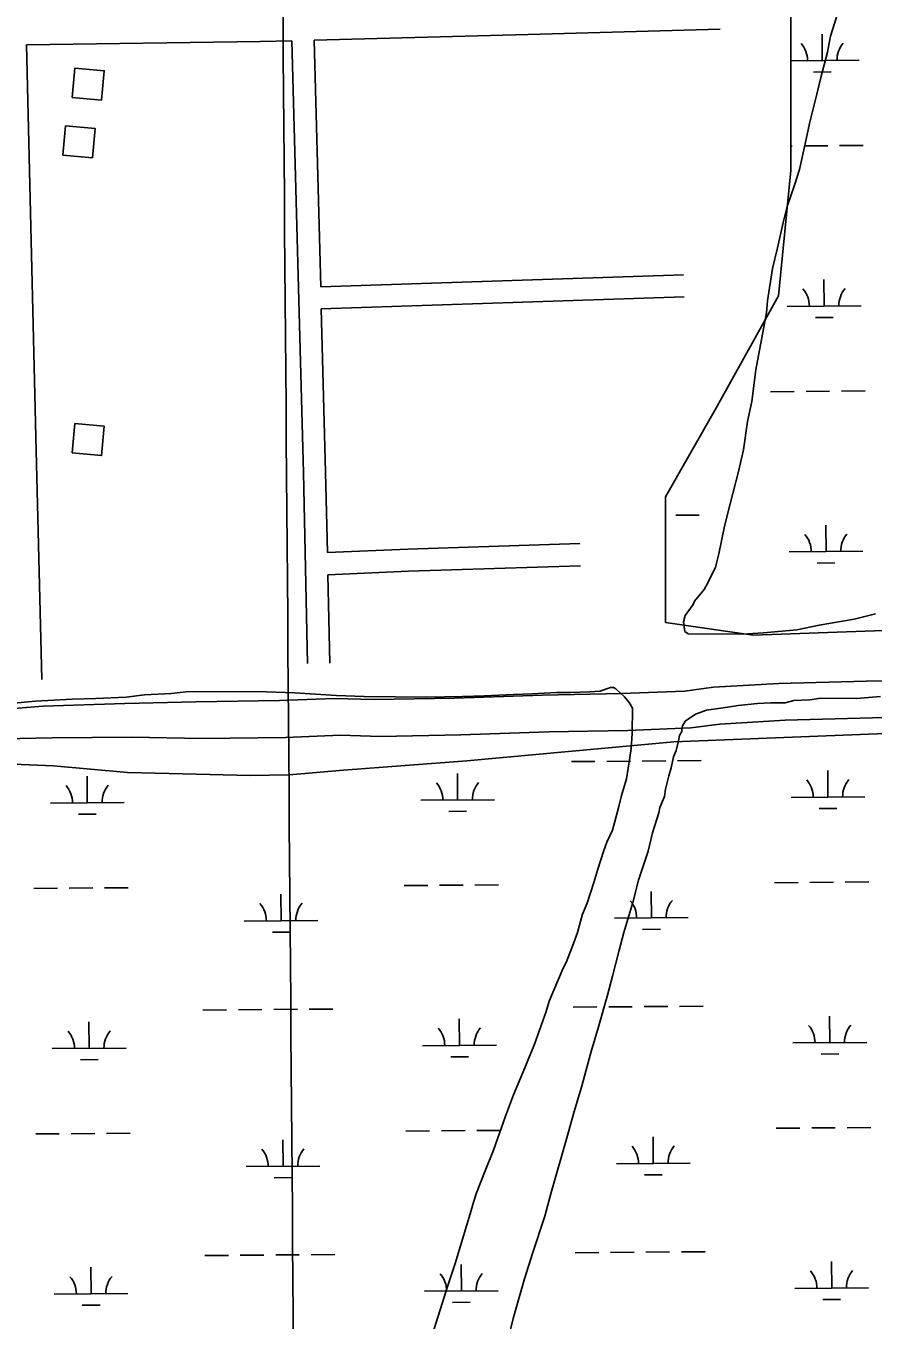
# Model space of a CAD drawing. Extents: x 3540316 to 3578335, y 553172 to 578787.
# Drawn here: x 3565186 to 3566335, y 567058 to 568812 of the extents above; entities that cross this region are included whole.
import ezdxf

# ---------------------------------------------------------------- set-up
doc = ezdxf.new("R2010")
doc.units = 0
for name, color, linetype in [('V-BLDG-OTLN', 7, 'Continuous'), ('V-GRID-MAJR', 7, 'Continuous'), ('V-ROAD-CNTR', 7, 'Continuous'), ('V-SITE-VEGE', 7, 'Continuous'), ('V-TOPO-SHOR', 7, 'Continuous'), ('V-WETL-SWMP', 7, 'Continuous')]:
    doc.layers.add(name, color=color, linetype=linetype)

msp = doc.modelspace()

# ---------------------------------------------------------------- linework, layer by layer
at = {"layer": 'V-BLDG-OTLN'}
for points in [[(3565248.9624637, 568715.2445431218), (3565288.79738403, 568711.623550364), (3565292.418376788, 568751.4584706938), (3565252.583456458, 568755.0794634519)], [(3565236.448488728, 568637.0346995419), (3565276.283409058, 568633.413706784), (3565279.9044018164, 568673.2486271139), (3565240.0694814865, 568676.8696198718)], [(3565248.9624637, 568233.4695066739), (3565288.79738403, 568229.848513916), (3565292.418376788, 568269.6834342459), (3565252.583456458, 568273.3044270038)]]:
    msp.add_lwpolyline(points, close=True, dxfattribs=at)
at = {"layer": 'V-GRID-MAJR'}
msp.add_spline([(3565613.881, 558735.9), (3565566.3000000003, 564793.708), (3565518.696, 570854.601), (3565471.092, 576915.511), (3565471.068, 576918.577)], degree=3, dxfattribs=at)
at = {"layer": 'V-ROAD-CNTR'}
for points in [[(3565576.844807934, 568792.696388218), (3565867.1572273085, 568800.303373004), (3566127.1727072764, 568807.701358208)], [(3565186.8625879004, 568786.6264003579), (3565503.8389539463, 568790.7833920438), (3565546.854867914, 568791.9103897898)], [(3565186.86758789, 568786.4004008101), (3565200.06756149, 568236.7255001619), (3565207.9995456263, 567926.5781204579)], [(3565568.0018256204, 567948.0000776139), (3565562.442836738, 568206.6465603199), (3565546.854867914, 568791.9103897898)], [(3565585.740790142, 568458.7220561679), (3565576.844807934, 568792.696388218)], [(3566077.463806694, 568474.9930236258), (3565585.740790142, 568458.7220561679)], [(3566078.4558047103, 568445.0090835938), (3565586.539788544, 568428.732116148)], [(3565594.775772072, 568098.479776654), (3565592.4347767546, 568207.3685588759), (3565586.539788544, 568428.732116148)], [(3565937.0420875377, 568110.707752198), (3565703.737554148, 568103.31176699), (3565594.775772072, 568098.479776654)], [(3565937.992085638, 568080.723812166), (3565704.877551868, 568073.333826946), (3565595.4197707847, 568068.4798366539)], [(3565597.995765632, 567948.6440763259), (3565595.4197707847, 568068.4798366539)]]:
    msp.add_lwpolyline(points, dxfattribs=at)
at = {"layer": 'V-SITE-VEGE'}
for p, q in [((3566276.933, 568798.162), (3566284.656, 568823.924)), ((3566272.468, 568776.68), (3566276.933, 568798.162)), ((3566263.605, 568742.321), (3566272.468, 568776.68)), ((3566258.056, 568719.773), (3566263.605, 568742.321)), ((3566248.077, 568680.044), (3566258.056, 568719.773)), ((3566242.488, 568652.115), (3566248.077, 568680.044)), ((3566234.699, 568617.747), (3566242.488, 568652.115)), ((3566228.0840000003, 568596.282), (3566234.699, 568617.747)), ((3566218.184, 568567.309), (3566228.0840000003, 568596.282)), ((3566212.644, 568545.836), (3566218.184, 568567.309)), ((3566204.856, 568511.469), (3566212.644, 568545.836)), ((3566198.191, 568483.5480000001), (3566204.856, 568511.469)), ((3566191.406, 568439.4940000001), (3566198.191, 568483.5480000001)), ((3566190.208, 568423.366), (3566191.406, 568439.4940000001)), ((3566175.645, 568346.019), (3566190.208, 568423.366)), ((3566169.941, 568303.029), (3566175.645, 568346.019)), ((3566164.363, 568276.178), (3566169.941, 568303.029)), ((3566158.694, 568237.491), (3566164.363, 568276.178)), ((3566152.019, 568208.496), (3566158.694, 568237.491)), ((3566140.931, 568164.4720000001), (3566152.019, 568208.496)), ((3566133.176, 568134.407), (3566140.931, 568164.4720000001)), ((3566125.365, 568096.814), (3566133.176, 568134.407)), ((3566120.924, 568078.558), (3566125.365, 568096.814)), ((3566111.09, 568058.1950000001), (3566120.924, 568078.558)), ((3566105.636, 568048.553), (3566111.09, 568058.1950000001)), ((3566090.424, 568028.227), (3566092.609, 568032.513)), ((3566092.609, 568032.513), (3566105.636, 568048.553)), ((3566079.555, 568013.248), (3566090.424, 568028.227)), ((3566337.759, 568015.613), (3566308.6580000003, 568008.302)), ((3566077.339, 568004.658), (3566079.555, 568013.248)), ((3566079.3910000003, 567991.733), (3566077.339, 568004.658)), ((3566261.262, 568000.05), (3566231.093, 567993.822)), ((3566308.6580000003, 568008.302), (3566261.262, 568000.05)), ((3566083.671, 567988.475), (3566079.3910000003, 567991.733)), ((3566156.8200000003, 567987.924), (3566083.671, 567988.475)), ((3566185.881, 567989.857), (3566156.8200000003, 567987.924)), ((3566231.093, 567993.822), (3566185.881, 567989.857)), ((3566151.792, 567891.142), (3566177.632, 567894.177)), ((3566177.632, 567894.177), (3566195.926, 567895.115)), ((3566195.926, 567895.115), (3566215.29, 567894.969)), ((3566215.29, 567894.969), (3566227.148, 567898.109)), ((3566227.148, 567898.109), (3566248.671, 567899.022)), ((3566248.671, 567899.022), (3566263.7460000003, 567901.06)), ((3566263.7460000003, 567901.06), (3566312.154, 567900.6980000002)), ((3566312.154, 567900.698), (3566344.449, 567903.682)), ((3566079.557, 567870.1680000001), (3566093.612, 567879.745)), ((3566093.612, 567879.745), (3566108.714, 567885.012)), ((3566108.714, 567885.012), (3566131.328, 567888.0700000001)), ((3566131.328, 567888.0700000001), (3566151.792, 567891.142)), ((3566075.15, 567856.219), (3566075.1720000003, 567859.4450000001)), ((3566075.1720000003, 567859.4450000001), (3566076.2800000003, 567863.7390000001)), ((3566076.2800000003, 567863.7390000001), (3566079.557, 567870.1680000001)), ((3566067.427, 567830.455), (3566070.748, 567843.3390000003)), ((3566070.748, 567843.3390000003), (3566071.881, 567850.862)), ((3566071.881, 567850.862), (3566075.15, 567856.219)), ((3566060.793, 567806.84), (3566064.133, 567821.8740000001)), ((3566064.133, 567821.8740000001), (3566067.427, 567830.455)), ((3566057.486, 567796.106), (3566060.793, 567806.84)), ((3566053.046, 567777.848), (3566057.486, 567796.106)), ((3566051.897, 567768.178), (3566053.046, 567777.848)), ((3566044.196, 567745.6410000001), (3566045.327, 567753.1660000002)), ((3566045.327, 567753.1660000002), (3566051.897, 567768.178)), ((3566035.39, 567718.8150000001), (3566044.196, 567745.6410000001)), ((3566029.825, 567694.112), (3566035.39, 567718.8150000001)), ((3566016.6180000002, 567654.409), (3566029.825, 567694.112)), ((3566008.862, 567624.3470000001), (3566016.6180000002, 567654.409)), ((3565996.721, 567583.557), (3566008.862, 567624.3470000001)), ((3565990.074, 567557.789), (3565996.721, 567583.557)), ((3565981.218, 567524.507), (3565990.074, 567557.789)), ((3565974.5700000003, 567498.737), (3565981.218, 567524.507)), ((3565962.413, 567455.796), (3565974.5700000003, 567498.737)), ((3565952.483, 567422.522), (3565962.413, 567455.796)), ((3565939.2120000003, 567374.212), (3565952.483, 567422.522)), ((3565929.279, 567340.936), (3565939.2120000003, 567374.212)), ((3565920.431, 567308.729), (3565929.279, 567340.936)), ((3565898.336, 567231.4400000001), (3565920.431, 567308.729)), ((3565889.488, 567199.233), (3565898.336, 567231.4400000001)), ((3565872.973, 567148.795), (3565889.488, 567199.233)), ((3565861.957, 567114.452), (3565872.973, 567148.795)), ((3565846.492, 567060.78), (3565861.957, 567114.452)), ((3565837.612, 567024.27), (3565846.492, 567060.78))]:
    msp.add_line(p, q, dxfattribs=at)
for points in [[(3565164.916, 567894.003), (3565199.361, 567896.97), (3565248.87, 567899.8250000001), (3565281.148, 567900.661), (3565322.043, 567902.506), (3565346.809, 567905.545), (3565383.399, 567907.4230000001), (3565407.09, 567910.473), (3565512.511, 567909.682), (3565550.153, 567908.324), (3565607.1410000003, 567904.669), (3565644.7830000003, 567903.311), (3565729.765, 567902.674), (3565778.179, 567903.385), (3565807.232, 567904.243), (3565847.0500000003, 567906.096), (3565871.8000000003, 567906.987), (3565905.164, 567908.888), (3565924.5270000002, 567908.742), (3565950.353, 567909.625), (3565964.345, 567910.596), (3565972.975, 567913.758), (3565978.369, 567915.867), (3565982.6720000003, 567915.836), (3565985.883, 567913.659), (3565997.6350000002, 567902.813), (3566004.0330000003, 567895.236), (3566008.278, 567887.674), (3566008.02, 567853.252), (3566006.791, 567832.821), (3566004.5530000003, 567821.004), (3566000.029, 567791.992), (3565993.4080000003, 567769.449), (3565990.068, 567754.4130000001), (3565984.536, 567734.015), (3565981.218, 567722.206), (3565973.569, 567706.127), (3565969.168, 567693.252), (3565961.461, 567669.642), (3565955.946, 567651.395), (3565947.127, 567623.491), (3565940.561, 567608.479)], [(3565940.561, 567608.479), (3565933.9220000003, 567583.786), (3565928.433, 567568.7660000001), (3565918.555, 567543.023), (3565914.1950000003, 567535.525), (3565895.571, 567490.481), (3565891.161, 567476.528), (3565875.771, 567432.537), (3565862.62, 567400.363), (3565847.285, 567363.9), (3565836.31, 567334.938), (3565819.827, 567288.802), (3565808.86, 567260.915), (3565796.802, 567230.883), (3565791.295, 567213.712), (3565791.278, 567211.562), (3565768.113, 567135.354), (3565758.207, 567105.308), (3565724.0530000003, 566997.984)]]:
    msp.add_lwpolyline(points, dxfattribs=at)
at = {"layer": 'V-TOPO-SHOR'}
for points in [[(3565141.264, 567884.797), (3565209.46, 567890.208), (3565320.318, 567894.109), (3565416.349, 567896.346), (3565530.15, 567897.853), (3565604.257, 567900.8470000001), (3565658.177, 567899.254), (3565767.2430000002, 567901.392), (3565886.4, 567905.23), (3565993.686, 567907.38), (3566079.057, 567910.882), (3566118.213, 567915.92), (3566206.56, 567921.178), (3566325.116, 567924.428), (3566454.329, 567925.8200000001), (3566575.257, 567929.052), (3566680.7490000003, 567928.845)], [(3565155.788, 567846.1630000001), (3565221.582, 567847.443), (3565330.048, 567848.4), (3565424.86, 567846.497), (3565538.664, 567848.005), (3565612.769, 567851.001), (3565666.688, 567849.405), (3565775.757, 567851.544), (3565894.911, 567855.382), (3566002.2, 567857.534), (3566087.571, 567861.034), (3566126.724, 567866.072), (3566215.071, 567871.329), (3566333.628, 567874.579), (3566462.84, 567875.9720000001), (3566583.768, 567879.204), (3566689.261, 567878.997)]]:
    msp.add_lwpolyline(points, dxfattribs=at)
at = {"layer": 'V-WETL-SWMP'}
for p, q in [((3566223.128895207, 568769.6184398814), (3566223.128896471, 568854.7284225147)), ((3566265.524465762, 568765.139873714), (3566265.246955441, 568801.1388004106)), ((3566223.128892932, 568616.4214711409), (3566223.1288952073, 568769.6184398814)), ((3566223.128895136, 568764.8130520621), (3566315.522980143, 568765.525305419)), ((3566253.6437740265, 568749.6168301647), (3566277.643060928, 568749.8018373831)), ((3566223.128893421, 568649.3776340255), (3566225.00751752, 568649.3921160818)), ((3566241.007042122, 568649.5154542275), (3566273.006091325, 568649.7621305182)), ((3566289.005615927, 568649.885468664), (3566321.0046651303, 568650.132144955)), ((3566206.1068904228, 568446.2015056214), (3566223.128892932, 568616.4214711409)), ((3566268.08893093, 568432.4747920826), (3566267.8114206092, 568468.473718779)), ((3566120.9968882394, 568293.0035356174), (3566206.1068904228, 568446.2015056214)), ((3566218.0904165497, 568432.0893603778), (3566318.087445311, 568432.8602237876)), ((3566256.2082391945, 568416.9517485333), (3566280.2075260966, 568417.1367557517)), ((3566195.572933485, 568316.4803581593), (3566227.571982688, 568316.7270344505)), ((3566243.57150729, 568316.8503725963), (3566275.570556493, 568317.097048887)), ((3566291.5700810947, 568317.2203870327), (3566323.569130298, 568317.4670633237)), ((3566052.9088865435, 568173.8505589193), (3566120.996888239, 568293.0035356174)), ((3566052.9088852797, 568088.7405762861), (3566052.9088865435, 568173.8505589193)), ((3566066.9522863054, 568148.9829089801), (3566098.951335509, 568149.2295852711)), ((3566270.6533960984, 568099.8097104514), (3566270.375885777, 568135.8086371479)), ((3566052.908884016, 568003.6305936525), (3566052.9088852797, 568088.7405762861)), ((3566220.6548817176, 568099.4242787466), (3566320.6519104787, 568100.1951421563)), ((3566258.7727043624, 568084.2866669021), (3566282.7719912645, 568084.4716741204)), ((3566172.062883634, 567986.6085988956), (3566052.908884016, 568003.6305936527)), ((3566648.676883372, 568003.6306024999), (3566172.062883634, 567986.6085988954)), ((3566064.4428948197, 567842.0704451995), (3566716.764881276, 567867.4556312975)), ((3565783.644917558, 567816.4151327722), (3566064.4428948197, 567842.0704451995)), ((3565141.8419090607, 567812.9422495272), (3565223.773908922, 567809.5432514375)), ((3565223.773908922, 567809.5432514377), (3565323.7229086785, 567800.4512547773)), ((3565616.853908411, 567803.7872584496), (3565783.644917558, 567816.4151327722)), ((3565925.521030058, 567815.2077840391), (3565957.5200792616, 567815.4544603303)), ((3565973.5196038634, 567815.5777984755), (3566005.518653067, 567815.8244747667)), ((3566021.5181776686, 567815.9478129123), (3566053.5172268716, 567816.1944892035)), ((3566069.5167514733, 567816.317827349), (3566101.515800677, 567816.5645036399)), ((3565269.4316870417, 567759.4065785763), (3565269.154176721, 567795.4055052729)), ((3565323.7229086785, 567800.4512547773), (3565398.7209085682, 567798.4942562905)), ((3565398.7209085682, 567798.4942562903), (3565490.386908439, 567796.4102580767)), ((3565490.386908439, 567796.4102580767), (3565543.1819083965, 567797.4002586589)), ((3565543.1819083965, 567797.4002586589), (3565616.853908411, 567803.7872584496)), ((3565771.324774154, 567763.2756036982), (3565771.047263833, 567799.2745303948)), ((3566273.2178612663, 567767.1446288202), (3566272.940350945, 567803.1435555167)), ((3565219.433172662, 567759.0211468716), (3565319.430201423, 567759.7920102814)), ((3565721.326259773, 567762.8901719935), (3565821.3232885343, 567763.6610354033)), ((3566223.2193468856, 567766.7591971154), (3566323.2163756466, 567767.5300605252)), ((3566261.3371695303, 567751.6215852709), (3566285.3364564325, 567751.8065924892)), ((3565257.550995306, 567743.883535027), (3565281.5502822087, 567744.0685422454)), ((3565759.4440824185, 567747.752560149), (3565783.4433693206, 567747.9375673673)), ((3565698.808776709, 567647.2811697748), (3565730.8078259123, 567647.527846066)), ((3565746.8073505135, 567647.6511842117), (3565778.806399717, 567647.8978605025)), ((3565794.8059243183, 567648.0211986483), (3565826.804973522, 567648.2678749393)), ((3566200.7018638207, 567651.1501948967), (3566232.700913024, 567651.396871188)), ((3566248.700437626, 567651.5202093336), (3566280.699486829, 567651.7668856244)), ((3566296.6990114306, 567651.8902237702), (3566328.698060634, 567652.1369000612)), ((3565196.9156895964, 567643.4121446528), (3565228.9147388, 567643.6588209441)), ((3565244.9142634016, 567643.7821590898), (3565276.913312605, 567644.0288353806)), ((3565292.912837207, 567644.1521735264), (3565324.91188641, 567644.3988498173)), ((3565532.107651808, 567599.5647187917), (3565531.830141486, 567635.5636454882)), ((3566034.0007389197, 567603.4337439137), (3566033.7232285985, 567639.4326706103)), ((3565482.1091374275, 567599.1792870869), (3565582.1061661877, 567599.9501504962)), ((3565984.00222454, 567603.0483122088), (3566083.9992533, 567603.8191756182)), ((3565520.226960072, 567584.0416752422), (3565544.226246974, 567584.2266824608)), ((3566022.120047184, 567587.9107003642), (3566046.1193340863, 567588.0957075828)), ((3565426.192408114, 567478.6736772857), (3565458.191457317, 567478.9203535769)), ((3565474.1909819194, 567479.0436917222), (3565506.1900311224, 567479.2903680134)), ((3565522.189555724, 567479.4137061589), (3565554.1886049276, 567479.6603824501)), ((3565570.188129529, 567479.7837205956), (3565602.187178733, 567480.0303968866)), ((3565928.085495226, 567482.5427024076), (3565960.08454443, 567482.7893786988)), ((3565976.0840690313, 567482.9127168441), (3566008.0831182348, 567483.1593931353)), ((3566024.0826428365, 567483.2827312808), (3566056.0816920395, 567483.529407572)), ((3566072.0812166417, 567483.6527457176), (3566104.0802658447, 567483.8994220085)), ((3565271.99615221, 567426.7414969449), (3565271.718641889, 567462.7404236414)), ((3565773.889239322, 567430.6105220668), (3565773.611729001, 567466.6094487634)), ((3566275.7823264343, 567434.4795471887), (3566275.504816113, 567470.4784738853)), ((3565221.9976378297, 567426.3560652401), (3565321.994666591, 567427.12692865)), ((3565723.890724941, 567430.2250903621), (3565823.8877537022, 567430.9959537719)), ((3566225.783812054, 567434.094115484), (3566325.7808408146, 567434.8649788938)), ((3566263.9016346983, 567418.9565036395), (3566287.9009216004, 567419.1415108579)), ((3565260.115460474, 567411.2184533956), (3565284.1147473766, 567411.403460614)), ((3565762.0085475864, 567415.0874785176), (3565786.0078344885, 567415.272485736)), ((3565701.3732418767, 567314.6160881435), (3565733.37229108, 567314.8627644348)), ((3565749.3718156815, 567314.9861025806), (3565781.370864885, 567315.2327788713)), ((3565797.370389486, 567315.356117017), (3565829.36943869, 567315.602793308)), ((3566203.2663289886, 567318.4851132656), (3566235.265378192, 567318.7317895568)), ((3566251.264902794, 567318.8551277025), (3566283.263951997, 567319.1018039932)), ((3566299.263476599, 567319.225142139), (3566331.262525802, 567319.47181843)), ((3565199.4801547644, 567310.7470630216), (3565231.4792039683, 567310.9937393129)), ((3565247.4787285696, 567311.1170774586), (3565279.477777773, 567311.3637537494)), ((3565295.477302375, 567311.4870918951), (3565327.476351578, 567311.7337681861)), ((3565534.6721169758, 567266.8996371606), (3565534.394606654, 567302.8985638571)), ((3566036.5652040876, 567270.7686622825), (3566036.287693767, 567306.767588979)), ((3565484.6736025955, 567266.5142054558), (3565584.6706313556, 567267.285068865)), ((3565986.566689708, 567270.3832305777), (3566086.563718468, 567271.154093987)), ((3565522.7914252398, 567251.376593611), (3565546.790712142, 567251.5616008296)), ((3566024.684512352, 567255.245618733), (3566048.6837992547, 567255.4306259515)), ((3565428.756873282, 567146.0085956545), (3565460.7559224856, 567146.2552719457)), ((3565476.7554470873, 567146.3786100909), (3565508.7544962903, 567146.6252863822)), ((3565524.754020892, 567146.7486245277), (3565556.7530700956, 567146.9953008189)), ((3565572.7525946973, 567147.1186389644), (3565604.7516439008, 567147.3653152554)), ((3565930.649960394, 567149.8776207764), (3565962.649009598, 567150.1242970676)), ((3565978.648534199, 567150.247635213), (3566010.6475834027, 567150.4943115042)), ((3566026.6471080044, 567150.6176496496), (3566058.6461572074, 567150.8643259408)), ((3566074.6456818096, 567150.9876640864), (3566106.644731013, 567151.2343403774)), ((3566278.346791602, 567101.8144655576), (3566278.069281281, 567137.8133922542)), ((3565274.560617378, 567094.0764153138), (3565274.2831070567, 567130.0753420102)), ((3565776.45370449, 567097.9454404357), (3565776.176194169, 567133.9443671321)), ((3565224.5621029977, 567093.690983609), (3565324.5591317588, 567094.4618470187)), ((3565726.4551901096, 567097.5600087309), (3565826.45221887, 567098.3308721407)), ((3566228.348277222, 567101.4290338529), (3566328.3453059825, 567102.1998972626)), ((3566266.4660998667, 567086.2914220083), (3566290.4653867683, 567086.4764292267)), ((3565262.679925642, 567078.5533717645), (3565286.6792125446, 567078.7383789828)), ((3565764.5730127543, 567082.4223968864), (3565788.5722996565, 567082.6074041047))]:
    msp.add_line(p, q, dxfattribs=at)
for centre, radius, start, end in [((3566210.2795109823, 568765.1888151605), 35.24628790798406, 359.6698565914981, 41.21351492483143), ((3566320.7621003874, 568766.0405103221), 35.24628790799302, 139.6698534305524, 181.21351176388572), ((3566212.8439761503, 568432.5237335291), 35.24628790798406, 359.6698565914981, 41.21351492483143), ((3566323.3265655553, 568433.3754286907), 35.24628790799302, 139.6698534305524, 181.21351176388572), ((3566215.408441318, 568099.8586518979), 35.24628790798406, 359.6698565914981, 41.21351492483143), ((3566325.891030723, 568100.7103470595), 35.24628790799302, 139.6698534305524, 181.21351176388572), ((3565716.0798193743, 567763.3245451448), 35.24628790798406, 359.6698565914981, 41.21351492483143), ((3565826.5624087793, 567764.1762403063), 35.24628790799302, 139.6698534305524, 181.21351176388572), ((3566217.972906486, 567767.1935702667), 35.24628790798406, 359.6698565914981, 41.21351492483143), ((3566328.455495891, 567768.0452654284), 35.24628790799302, 139.6698534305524, 181.21351176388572), ((3565214.186732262, 567759.4555200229), 35.24628790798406, 359.6698565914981, 41.21351492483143), ((3565324.669321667, 567760.3072151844), 35.24628790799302, 139.6698534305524, 181.21351176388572), ((3565476.862697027, 567599.6136602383), 35.24628790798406, 359.6698565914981, 41.21351492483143), ((3565587.345286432, 567600.4653553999), 35.24628790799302, 139.6698534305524, 181.21351176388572), ((3565978.7557841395, 567603.4826853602), 35.24628790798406, 359.6698565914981, 41.21351492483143), ((3566089.238373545, 567604.3343805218), 35.24628790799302, 139.6698534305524, 181.21351176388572), ((3565718.644284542, 567430.6594635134), 35.24628790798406, 359.6698565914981, 41.21351492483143), ((3565829.126873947, 567431.511158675), 35.24628790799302, 139.6698534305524, 181.21351176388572), ((3566220.537371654, 567434.5284886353), 35.24628790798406, 359.6698565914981, 41.21351492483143), ((3566331.019961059, 567435.3801837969), 35.24628790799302, 139.6698534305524, 181.21351176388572), ((3565216.75119743, 567426.7904383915), 35.24628790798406, 359.6698565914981, 41.21351492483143), ((3565327.233786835, 567427.642133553), 35.24628790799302, 139.6698534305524, 181.21351176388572), ((3565479.427162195, 567266.948578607), 35.24628790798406, 359.6698565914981, 41.21351492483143), ((3565589.9097516, 567267.8002737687), 35.24628790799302, 139.6698534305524, 181.21351176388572), ((3565981.320249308, 567270.817603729), 35.24628790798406, 359.6698565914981, 41.21351492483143), ((3566091.802838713, 567271.6692988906), 35.24628790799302, 139.6698534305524, 181.21351176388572), ((3565721.20874971, 567097.9943818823), 35.24628790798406, 359.6698565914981, 41.21351492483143), ((3565831.691339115, 567098.8460770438), 35.24628790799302, 139.6698534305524, 181.21351176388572), ((3566223.101836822, 567101.8634070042), 35.24628790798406, 359.6698565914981, 41.21351492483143), ((3566333.584426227, 567102.7151021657), 35.24628790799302, 139.6698534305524, 181.21351176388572), ((3565219.315662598, 567094.1253567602), 35.24628790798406, 359.6698565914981, 41.21351492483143), ((3565329.798252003, 567094.9770519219), 35.24628790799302, 139.6698534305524, 181.21351176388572)]:
    msp.add_arc(centre, radius, start, end, dxfattribs=at)

doc.saveas('drawing.dxf')
